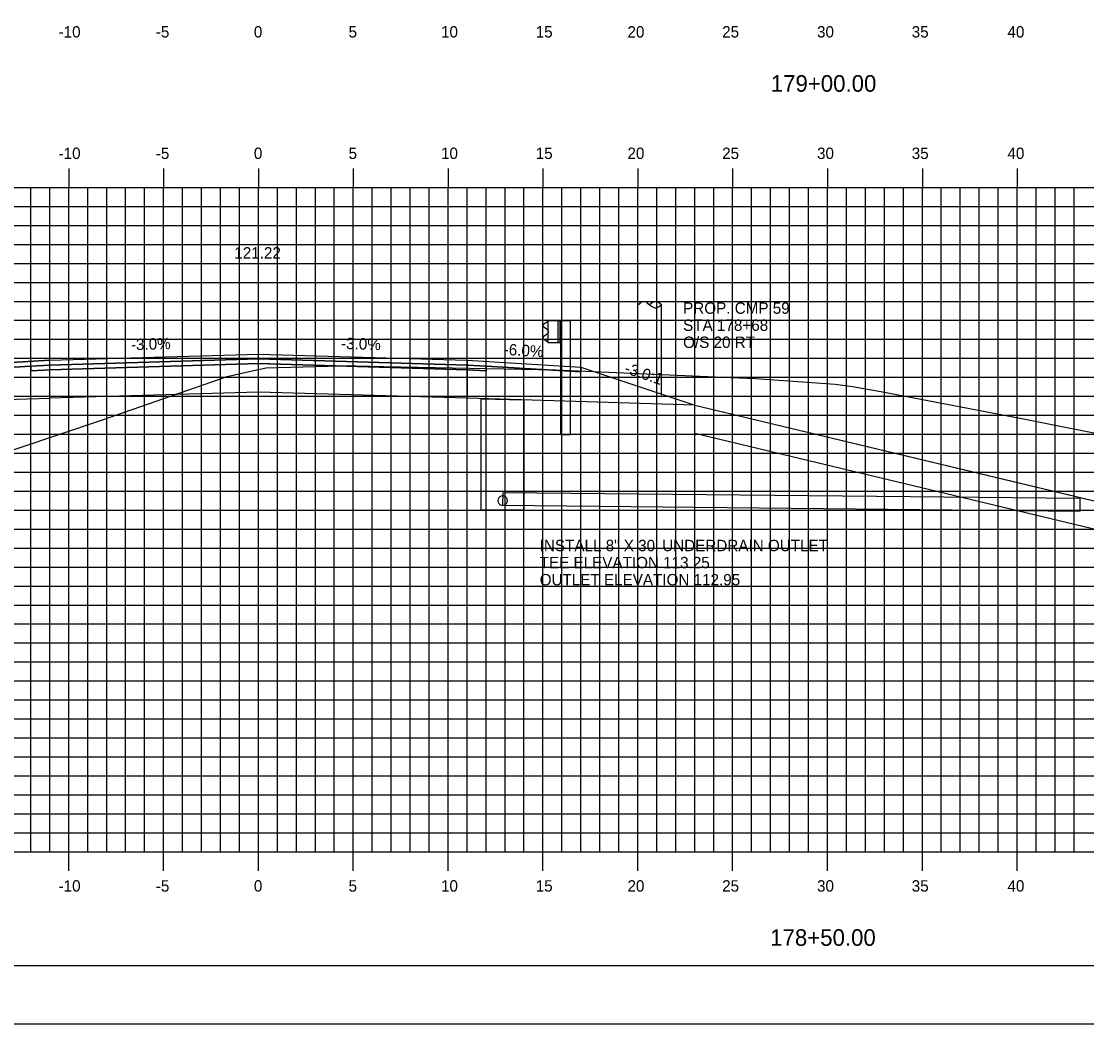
# Model space of a CAD drawing. Extents: x 850598 to 870284, y 366541 to 366651.
# Drawn here: x 859065.1 to 859121.3, y 366541.2 to 366594 of the extents above; entities that cross this region are included whole.
import ezdxf

# ---------------------------------------------------------------- set-up
doc = ezdxf.new("R2010")
doc.units = 0
for name, color, linetype in [('ANNOTATION', 7, 'Continuous'), ('BORDER', 7, 'Continuous'), ('D_Drainage_Culvert', 7, 'Continuous'), ('D_Drainage_RipRap', 7, 'Continuous'), ('D_Drainage_Underdrain', 7, 'Continuous'), ('D_Drainage_Underdrain_06in', 7, 'Continuous'), ('D_Guardrail_Beam_Rt', 7, 'Continuous'), ('D_Roadway_Centerline', 7, 'Continuous'), ('D_Roadway_Centerline_Text', 7, 'Continuous'), ('D_Roadway_Edge_Shoulder', 7, 'Continuous'), ('D_Roadway_Edge_TW', 7, 'Continuous'), ('D_Roadway_Pavement', 7, 'Continuous'), ('D_Roadway_SlopeLines', 7, 'Continuous'), ('D_Roadway_SubGrade', 7, 'Continuous'), ('D_Utilities_Pole_Joint', 7, 'Continuous'), ('H_V ANNOTATION', 7, 'Continuous'), ('MAJOR', 7, 'Continuous'), ('MINOR', 7, 'Continuous'), ('PLOT BOUNDARY', 7, 'Continuous'), ('S_Roadway_Centerline', 7, 'Continuous'), ('S_Utilities_Pole_Joint', 7, 'Continuous')]:
    doc.layers.add(name, color=color, linetype=linetype)

msp = doc.modelspace()

# ---------------------------------------------------------------- linework, layer by layer
at = {"layer": 'BORDER'}
msp.add_line((859032.646, 366544.225), (859192.646, 366544.225), dxfattribs=at)
at = {"layer": 'D_Drainage_Culvert'}
msp.add_lwpolyline([(859090.521, 366568.478), (859120.967, 366568.171), (859120.973, 366568.838), (859090.528, 366569.144)], close=True, dxfattribs=at)
at = {"layer": 'D_Drainage_RipRap'}
msp.add_lwpolyline([(859144.638, 366563.221), (859159.828, 366559.583), (859169.69, 366557.221), (859166.69, 366554.221), (859163.69, 366554.221), (859160.69, 366556.133), (859145.5, 366559.771), (859144.638, 366561.721), (859100.646, 366572.258), (859100.646, 366573.758)], close=True, dxfattribs=at)
at = {"layer": 'D_Drainage_Underdrain'}
msp.add_lwpolyline([(859091.646, 366574.035), (859091.646, 366568.225), (859089.396, 366568.225), (859089.396, 366574.08)], close=True, dxfattribs=at)
at = {"layer": 'D_Drainage_Underdrain_06in'}
msp.add_lwpolyline([(859090.521, 366568.975), (859090.443, 366568.963), (859090.374, 366568.928), (859090.318, 366568.872), (859090.283, 366568.803), (859090.271, 366568.725), (859090.283, 366568.648), (859090.318, 366568.578), (859090.374, 366568.523), (859090.443, 366568.488), (859090.521, 366568.475), (859090.598, 366568.488), (859090.668, 366568.523), (859090.723, 366568.578), (859090.758, 366568.648), (859090.771, 366568.725), (859090.758, 366568.803), (859090.723, 366568.872), (859090.668, 366568.928), (859090.598, 366568.963)], close=True, dxfattribs=at)
at = {"layer": 'D_Guardrail_Beam_Rt'}
for p, q in [((859092.916, 366578.211), (859093.604, 366578.211)), ((859092.916, 366577.044), (859092.916, 366578.211)), ((859093.437, 366578.211), (859093.437, 366577.044)), ((859093.541, 366578.211), (859093.541, 366577.044)), ((859093.604, 366578.211), (859094.075, 366578.211)), ((859093.604, 366578.211), (859093.604, 366577.044)), ((859094.075, 366578.211), (859094.075, 366572.211)), ((859092.827, 366578.117), (859092.683, 366578.017)), ((859092.683, 366577.874), (859092.878, 366577.737)), ((859092.916, 366578.136), (859092.843, 366578.124)), ((859092.912, 366577.673), (859092.912, 366577.582)), ((859092.878, 366577.518), (859092.683, 366577.381)), ((859092.683, 366577.238), (859092.827, 366577.138)), ((859092.843, 366577.132), (859092.916, 366577.119)), ((859093.604, 366577.044), (859092.916, 366577.044)), ((859093.583, 366572.211), (859093.583, 366577.044)), ((859093.583, 366572.211), (859094.075, 366572.211))]:
    msp.add_line(p, q, dxfattribs=at)
for centre, major_axis, start_param, end_param in [((859092.733, 366577.945), (-0.0877, 0), 5.323254, 7.243116), ((859092.85, 366578.083), (-0.0417, 0), 4.886922, 5.323254), ((859092.833, 366577.673), (0.0789, 0), 0, 0.959931), ((859092.733, 366577.31), (-0.0877, 0), 5.323254, 7.243116), ((859092.85, 366577.172), (-0.0417, 0), 0.959931, 1.396263), ((859092.833, 366577.582), (0.0789, 0), 5.323254, 6.283185)]:
    msp.add_ellipse(centre, major_axis=major_axis, ratio=0.995501, start_param=start_param, end_param=end_param, dxfattribs=at)
at = {"layer": 'D_Roadway_Centerline'}
msp.add_lwpolyline([(859040.387, 366571.246), (859047.257, 366573.536), (859052.446, 366575.266), (859066.646, 366576.118), (859077.646, 366576.448), (859088.646, 366576.118), (859092.646, 366575.878), (859094.646, 366575.758), (859100.646, 366573.758), (859144.638, 366563.221), (859159.828, 366559.583), (859169.69, 366557.221), (859173.69, 366557.221)], dxfattribs=at)
at = {"layer": 'D_Roadway_Edge_Shoulder'}
for points in [[(859066.646, 366576.118), (859052.446, 366575.266), (859052.446, 366575.016), (859065.646, 366575.808), (859066.646, 366575.868)], [(859088.646, 366576.118), (859092.646, 366575.878), (859092.646, 366575.878), (859094.646, 366575.758), (859094.646, 366575.508), (859089.646, 366575.808), (859088.646, 366575.868)]]:
    msp.add_lwpolyline(points, close=True, dxfattribs=at)
at = {"layer": 'D_Roadway_Edge_TW'}
msp.add_lwpolyline([(859066.646, 366575.868), (859066.646, 366576.118), (859077.646, 366576.448), (859088.646, 366576.118), (859088.646, 366575.868), (859077.646, 366576.198)], close=True, dxfattribs=at)
at = {"layer": 'D_Roadway_Pavement'}
for points in [[(859066.646, 366575.618), (859066.646, 366575.868), (859077.646, 366576.198), (859088.646, 366575.868), (859088.646, 366575.618), (859077.646, 366575.948)], [(859066.646, 366575.868), (859065.646, 366575.808), (859065.646, 366575.558), (859066.646, 366575.618)], [(859088.646, 366575.868), (859089.646, 366575.808), (859089.646, 366575.558), (859088.646, 366575.618)]]:
    msp.add_lwpolyline(points, close=True, dxfattribs=at)
at = {"layer": 'D_Roadway_SlopeLines'}
msp.add_lwpolyline([(859100.646, 366573.758), (859169.69, 366557.221), (859169.69, 366557.221)], dxfattribs=at)
at = {"layer": 'D_Roadway_SubGrade'}
for points in [[(859066.646, 366575.618), (859065.646, 366575.558), (859065.646, 366575.808), (859052.446, 366575.016), (859052.446, 366575.266), (859047.257, 366573.536), (859066.646, 366574.118)], [(859066.646, 366574.118), (859066.646, 366575.618), (859077.646, 366575.948), (859088.646, 366575.618), (859088.646, 366574.118), (859077.646, 366574.448)], [(859088.646, 366575.618), (859089.646, 366575.558), (859089.646, 366575.808), (859094.646, 366575.508), (859094.646, 366575.758), (859100.646, 366573.758), (859088.646, 366574.118)]]:
    msp.add_lwpolyline(points, close=True, dxfattribs=at)
at = {"layer": 'D_Utilities_Pole_Joint'}
for p, q in [((859097.646, 366579.046), (859097.802, 366579.156)), ((859097.646, 366574.288), (859097.646, 366579.046)), ((859098.114, 366579.156), (859098.27, 366579.046)), ((859098.426, 366579.156), (859098.27, 366579.046)), ((859098.27, 366579.046), (859098.426, 366578.935)), ((859098.896, 366579.046), (859098.739, 366579.156)), ((859098.739, 366578.935), (859098.896, 366579.046)), ((859098.896, 366574.288), (859098.896, 366579.046))]:
    msp.add_line(p, q, dxfattribs=at)
for centre, start, end in [((859097.958, 366578.935), 90, 125.2644), ((859097.958, 366578.935), 54.7356, 90), ((859098.583, 366578.935), 90, 125.2644), ((859098.583, 366579.156), 234.7356, 270), ((859098.583, 366578.935), 54.7356, 90), ((859098.583, 366579.156), 270, 305.2644)]:
    msp.add_arc(centre, 0.271, start, end, dxfattribs=at)
at = {"layer": 'MAJOR'}
for p, q in [((859067.646, 366586.227), (859067.646, 366585.225)), ((859067.646, 366586.227), (859067.646, 366585.225)), ((859072.646, 366586.227), (859072.646, 366585.225)), ((859072.646, 366586.227), (859072.646, 366585.225)), ((859077.646, 366586.227), (859077.646, 366585.225)), ((859077.646, 366586.227), (859077.646, 366585.225)), ((859082.646, 366586.227), (859082.646, 366585.225)), ((859082.646, 366586.227), (859082.646, 366585.225)), ((859087.646, 366586.227), (859087.646, 366585.225)), ((859087.646, 366586.227), (859087.646, 366585.225)), ((859092.646, 366586.227), (859092.646, 366585.225)), ((859092.646, 366586.227), (859092.646, 366585.225)), ((859097.646, 366586.227), (859097.646, 366585.225)), ((859097.646, 366586.227), (859097.646, 366585.225)), ((859102.646, 366586.227), (859102.646, 366585.225)), ((859102.646, 366586.227), (859102.646, 366585.225)), ((859107.646, 366586.227), (859107.646, 366585.225)), ((859107.646, 366586.227), (859107.646, 366585.225)), ((859112.646, 366586.227), (859112.646, 366585.225)), ((859112.646, 366586.227), (859112.646, 366585.225)), ((859117.646, 366586.227), (859117.646, 366585.225)), ((859117.646, 366586.227), (859117.646, 366585.225)), ((859037.646, 366585.225), (859177.646, 366585.225)), ((859037.646, 366585.225), (859177.646, 366585.225)), ((859037.646, 366585.225), (859177.646, 366585.225)), ((859037.646, 366585.225), (859177.646, 366585.225)), ((859067.646, 366550.225), (859067.646, 366585.225)), ((859067.646, 366550.225), (859067.646, 366585.225)), ((859072.646, 366550.225), (859072.646, 366585.225)), ((859072.646, 366550.225), (859072.646, 366585.225)), ((859077.646, 366550.225), (859077.646, 366585.225)), ((859077.646, 366550.225), (859077.646, 366585.225)), ((859082.646, 366550.225), (859082.646, 366585.225)), ((859082.646, 366550.225), (859082.646, 366585.225)), ((859087.646, 366550.225), (859087.646, 366585.225)), ((859087.646, 366550.225), (859087.646, 366585.225)), ((859092.646, 366550.225), (859092.646, 366585.225)), ((859092.646, 366550.225), (859092.646, 366585.225)), ((859097.646, 366550.225), (859097.646, 366585.225)), ((859097.646, 366550.225), (859097.646, 366585.225)), ((859102.646, 366550.225), (859102.646, 366585.225)), ((859102.646, 366550.225), (859102.646, 366585.225)), ((859107.646, 366550.225), (859107.646, 366585.225)), ((859107.646, 366550.225), (859107.646, 366585.225)), ((859112.646, 366550.225), (859112.646, 366585.225)), ((859112.646, 366550.225), (859112.646, 366585.225)), ((859117.646, 366550.225), (859117.646, 366585.225)), ((859117.646, 366550.225), (859117.646, 366585.225)), ((859037.646, 366580.225), (859177.646, 366580.225)), ((859037.646, 366580.225), (859177.646, 366580.225)), ((859037.646, 366575.225), (859177.646, 366575.225)), ((859037.646, 366575.225), (859177.646, 366575.225)), ((859037.646, 366570.225), (859177.646, 366570.225)), ((859037.646, 366570.225), (859177.646, 366570.225)), ((859037.646, 366565.225), (859177.646, 366565.225)), ((859037.646, 366565.225), (859177.646, 366565.225)), ((859037.646, 366560.225), (859177.646, 366560.225)), ((859037.646, 366560.225), (859177.646, 366560.225)), ((859037.646, 366555.225), (859177.646, 366555.225)), ((859037.646, 366555.225), (859177.646, 366555.225)), ((859037.646, 366550.225), (859177.646, 366550.225)), ((859037.646, 366550.225), (859177.646, 366550.225)), ((859037.646, 366550.225), (859177.646, 366550.225)), ((859037.646, 366550.225), (859177.646, 366550.225)), ((859067.646, 366549.223), (859067.646, 366550.225)), ((859067.646, 366549.223), (859067.646, 366550.225)), ((859072.646, 366549.223), (859072.646, 366550.225)), ((859072.646, 366549.223), (859072.646, 366550.225)), ((859077.646, 366549.223), (859077.646, 366550.225)), ((859077.646, 366549.223), (859077.646, 366550.225)), ((859082.646, 366549.223), (859082.646, 366550.225)), ((859082.646, 366549.223), (859082.646, 366550.225)), ((859087.646, 366549.223), (859087.646, 366550.225)), ((859087.646, 366549.223), (859087.646, 366550.225)), ((859092.646, 366549.223), (859092.646, 366550.225)), ((859092.646, 366549.223), (859092.646, 366550.225)), ((859097.646, 366549.223), (859097.646, 366550.225)), ((859097.646, 366549.223), (859097.646, 366550.225)), ((859102.646, 366549.223), (859102.646, 366550.225)), ((859102.646, 366549.223), (859102.646, 366550.225)), ((859107.646, 366549.223), (859107.646, 366550.225)), ((859107.646, 366549.223), (859107.646, 366550.225)), ((859112.646, 366549.223), (859112.646, 366550.225)), ((859112.646, 366549.223), (859112.646, 366550.225)), ((859117.646, 366549.223), (859117.646, 366550.225)), ((859117.646, 366549.223), (859117.646, 366550.225))]:
    msp.add_line(p, q, dxfattribs=at)
at = {"layer": 'MINOR'}
for p, q in [((859065.646, 366550.225), (859065.646, 366585.225)), ((859065.646, 366550.225), (859065.646, 366585.225)), ((859066.646, 366550.225), (859066.646, 366585.225)), ((859066.646, 366550.225), (859066.646, 366585.225)), ((859068.646, 366550.225), (859068.646, 366585.225)), ((859068.646, 366550.225), (859068.646, 366585.225)), ((859069.646, 366550.225), (859069.646, 366585.225)), ((859069.646, 366550.225), (859069.646, 366585.225)), ((859070.646, 366550.225), (859070.646, 366585.225)), ((859070.646, 366550.225), (859070.646, 366585.225)), ((859071.646, 366550.225), (859071.646, 366585.225)), ((859071.646, 366550.225), (859071.646, 366585.225)), ((859073.646, 366550.225), (859073.646, 366585.225)), ((859073.646, 366550.225), (859073.646, 366585.225)), ((859074.646, 366550.225), (859074.646, 366585.225)), ((859074.646, 366550.225), (859074.646, 366585.225)), ((859075.646, 366550.225), (859075.646, 366585.225)), ((859075.646, 366550.225), (859075.646, 366585.225)), ((859076.646, 366550.225), (859076.646, 366585.225)), ((859076.646, 366550.225), (859076.646, 366585.225)), ((859078.646, 366550.225), (859078.646, 366585.225)), ((859078.646, 366550.225), (859078.646, 366585.225)), ((859079.646, 366550.225), (859079.646, 366585.225)), ((859079.646, 366550.225), (859079.646, 366585.225)), ((859080.646, 366550.225), (859080.646, 366585.225)), ((859080.646, 366550.225), (859080.646, 366585.225)), ((859081.646, 366550.225), (859081.646, 366585.225)), ((859081.646, 366550.225), (859081.646, 366585.225)), ((859083.646, 366550.225), (859083.646, 366585.225)), ((859083.646, 366550.225), (859083.646, 366585.225)), ((859084.646, 366550.225), (859084.646, 366585.225)), ((859084.646, 366550.225), (859084.646, 366585.225)), ((859085.646, 366550.225), (859085.646, 366585.225)), ((859085.646, 366550.225), (859085.646, 366585.225)), ((859086.646, 366550.225), (859086.646, 366585.225)), ((859086.646, 366550.225), (859086.646, 366585.225)), ((859088.646, 366550.225), (859088.646, 366585.225)), ((859088.646, 366550.225), (859088.646, 366585.225)), ((859089.646, 366550.225), (859089.646, 366585.225)), ((859089.646, 366550.225), (859089.646, 366585.225)), ((859090.646, 366550.225), (859090.646, 366585.225)), ((859090.646, 366550.225), (859090.646, 366585.225)), ((859091.646, 366550.225), (859091.646, 366585.225)), ((859091.646, 366550.225), (859091.646, 366585.225)), ((859093.646, 366550.225), (859093.646, 366585.225)), ((859093.646, 366550.225), (859093.646, 366585.225)), ((859094.646, 366550.225), (859094.646, 366585.225)), ((859094.646, 366550.225), (859094.646, 366585.225)), ((859095.646, 366550.225), (859095.646, 366585.225)), ((859095.646, 366550.225), (859095.646, 366585.225)), ((859096.646, 366550.225), (859096.646, 366585.225)), ((859096.646, 366550.225), (859096.646, 366585.225)), ((859098.646, 366550.225), (859098.646, 366585.225)), ((859098.646, 366550.225), (859098.646, 366585.225)), ((859099.646, 366550.225), (859099.646, 366585.225)), ((859099.646, 366550.225), (859099.646, 366585.225)), ((859100.646, 366550.225), (859100.646, 366585.225)), ((859100.646, 366550.225), (859100.646, 366585.225)), ((859101.646, 366550.225), (859101.646, 366585.225)), ((859101.646, 366550.225), (859101.646, 366585.225)), ((859103.646, 366550.225), (859103.646, 366585.225)), ((859103.646, 366550.225), (859103.646, 366585.225)), ((859104.646, 366550.225), (859104.646, 366585.225)), ((859104.646, 366550.225), (859104.646, 366585.225)), ((859105.646, 366550.225), (859105.646, 366585.225)), ((859105.646, 366550.225), (859105.646, 366585.225)), ((859106.646, 366550.225), (859106.646, 366585.225)), ((859106.646, 366550.225), (859106.646, 366585.225)), ((859108.646, 366550.225), (859108.646, 366585.225)), ((859108.646, 366550.225), (859108.646, 366585.225)), ((859109.646, 366550.225), (859109.646, 366585.225)), ((859109.646, 366550.225), (859109.646, 366585.225)), ((859110.646, 366550.225), (859110.646, 366585.225)), ((859110.646, 366550.225), (859110.646, 366585.225)), ((859111.646, 366550.225), (859111.646, 366585.225)), ((859111.646, 366550.225), (859111.646, 366585.225)), ((859113.646, 366550.225), (859113.646, 366585.225)), ((859113.646, 366550.225), (859113.646, 366585.225)), ((859114.646, 366550.225), (859114.646, 366585.225)), ((859114.646, 366550.225), (859114.646, 366585.225)), ((859115.646, 366550.225), (859115.646, 366585.225)), ((859115.646, 366550.225), (859115.646, 366585.225)), ((859116.646, 366550.225), (859116.646, 366585.225)), ((859116.646, 366550.225), (859116.646, 366585.225)), ((859118.646, 366550.225), (859118.646, 366585.225)), ((859118.646, 366550.225), (859118.646, 366585.225)), ((859119.646, 366550.225), (859119.646, 366585.225)), ((859119.646, 366550.225), (859119.646, 366585.225)), ((859120.646, 366550.225), (859120.646, 366585.225)), ((859120.646, 366550.225), (859120.646, 366585.225)), ((859037.646, 366584.225), (859177.646, 366584.225)), ((859037.646, 366584.225), (859177.646, 366584.225)), ((859037.646, 366583.225), (859177.646, 366583.225)), ((859037.646, 366583.225), (859177.646, 366583.225)), ((859037.646, 366582.225), (859177.646, 366582.225)), ((859037.646, 366582.225), (859177.646, 366582.225)), ((859037.646, 366581.225), (859177.646, 366581.225)), ((859037.646, 366581.225), (859177.646, 366581.225)), ((859037.646, 366579.225), (859177.646, 366579.225)), ((859037.646, 366579.225), (859177.646, 366579.225)), ((859037.646, 366578.225), (859177.646, 366578.225)), ((859037.646, 366578.225), (859177.646, 366578.225)), ((859037.646, 366577.225), (859177.646, 366577.225)), ((859037.646, 366577.225), (859177.646, 366577.225)), ((859037.646, 366576.225), (859177.646, 366576.225)), ((859037.646, 366576.225), (859177.646, 366576.225)), ((859037.646, 366574.225), (859177.646, 366574.225)), ((859037.646, 366574.225), (859177.646, 366574.225)), ((859037.646, 366573.225), (859177.646, 366573.225)), ((859037.646, 366573.225), (859177.646, 366573.225)), ((859037.646, 366572.225), (859177.646, 366572.225)), ((859037.646, 366572.225), (859177.646, 366572.225)), ((859037.646, 366571.225), (859177.646, 366571.225)), ((859037.646, 366571.225), (859177.646, 366571.225)), ((859037.646, 366569.225), (859177.646, 366569.225)), ((859037.646, 366569.225), (859177.646, 366569.225)), ((859037.646, 366568.225), (859177.646, 366568.225)), ((859037.646, 366568.225), (859177.646, 366568.225)), ((859037.646, 366567.225), (859177.646, 366567.225)), ((859037.646, 366567.225), (859177.646, 366567.225)), ((859037.646, 366566.225), (859177.646, 366566.225)), ((859037.646, 366566.225), (859177.646, 366566.225)), ((859037.646, 366564.225), (859177.646, 366564.225)), ((859037.646, 366564.225), (859177.646, 366564.225)), ((859037.646, 366563.225), (859177.646, 366563.225)), ((859037.646, 366563.225), (859177.646, 366563.225)), ((859037.646, 366562.225), (859177.646, 366562.225)), ((859037.646, 366562.225), (859177.646, 366562.225)), ((859037.646, 366561.225), (859177.646, 366561.225)), ((859037.646, 366561.225), (859177.646, 366561.225)), ((859037.646, 366559.225), (859177.646, 366559.225)), ((859037.646, 366559.225), (859177.646, 366559.225)), ((859037.646, 366558.225), (859177.646, 366558.225)), ((859037.646, 366558.225), (859177.646, 366558.225)), ((859037.646, 366557.225), (859177.646, 366557.225)), ((859037.646, 366557.225), (859177.646, 366557.225)), ((859037.646, 366556.225), (859177.646, 366556.225)), ((859037.646, 366556.225), (859177.646, 366556.225)), ((859037.646, 366554.225), (859177.646, 366554.225)), ((859037.646, 366554.225), (859177.646, 366554.225)), ((859037.646, 366553.225), (859177.646, 366553.225)), ((859037.646, 366553.225), (859177.646, 366553.225)), ((859037.646, 366552.225), (859177.646, 366552.225)), ((859037.646, 366552.225), (859177.646, 366552.225)), ((859037.646, 366551.225), (859177.646, 366551.225)), ((859037.646, 366551.225), (859177.646, 366551.225))]:
    msp.add_line(p, q, dxfattribs=at)
at = {"layer": 'PLOT BOUNDARY'}
msp.add_lwpolyline([(859024.553, 366541.166), (859194.553, 366541.166), (859194.553, 366651.166), (859024.553, 366651.166)], close=True, dxfattribs=at)
at = {"layer": 'S_Roadway_Centerline'}
msp.add_lwpolyline([(859037.646, 366571.519), (859042.207, 366571.246), (859060.734, 366570.059), (859069.32, 366572.947), (859075.992, 366575.266), (859076.994, 366575.499), (859078.054, 366575.718), (859081.313, 366575.81), (859082.104, 366575.841), (859084.255, 366575.793), (859093.309, 366575.625), (859102.537, 366575.216), (859103.849, 366575.162), (859104.343, 366575.13), (859108.051, 366574.862), (859108.956, 366574.741), (859110.463, 366574.471), (859117.98, 366573.028), (859123.451, 366571.953)], dxfattribs=at)

# ---------------------------------------------------------------- texts
at = {"layer": 'ANNOTATION'}
for s, rotation, p in [('-3.0%', 1.7184, (859070.934, 366576.647)), ('-3.0%', 358.2816, (859081.994, 366576.718)), ('-6.0%', 356.5664, (859090.563, 366576.404)), ('-3.0:1', 341.5652, (859096.9, 366575.46))]:
    msp.add_text(s, height=0.6, rotation=rotation, dxfattribs=at).set_placement(p)
at = {"layer": 'D_Roadway_Centerline'}
for s, p in [('C', (859077.64, 366576.448)), ('C', (859077.64, 366576.448)), ('L', (859077.646, 366576.44)), ('L', (859077.646, 366576.44))]:
    msp.add_text(s, height=0.0146, dxfattribs=at).set_placement(p)
at = {"layer": 'D_Roadway_Centerline_Text'}
msp.add_text('121.22', height=0.6, dxfattribs=at).set_placement((859076.375, 366581.48))
at = {"layer": 'H_V ANNOTATION'}
for s, height, p in [('-10', 0.6, (859067.111, 366593.125)), ('-5', 0.6, (859072.236, 366593.125)), ('0', 0.6, (859077.405, 366593.125)), ('5', 0.6, (859082.397, 366593.125)), ('10', 0.6, (859087.271, 366593.125)), ('15', 0.6, (859092.263, 366593.125)), ('20', 0.6, (859097.1, 366593.125)), ('25', 0.6, (859102.092, 366593.125)), ('30', 0.6, (859107.094, 366593.125)), ('35', 0.6, (859112.086, 366593.125)), ('40', 0.6, (859117.132, 366593.125)), ('179+00.00', 0.875, (859104.657, 366590.268)), ('-10', 0.6, (859067.111, 366586.725)), ('-5', 0.6, (859072.236, 366586.725)), ('0', 0.6, (859077.405, 366586.725)), ('5', 0.6, (859082.397, 366586.725)), ('10', 0.6, (859087.271, 366586.725)), ('15', 0.6, (859092.263, 366586.725)), ('20', 0.6, (859097.1, 366586.725)), ('25', 0.6, (859102.092, 366586.725)), ('30', 0.6, (859107.094, 366586.725)), ('35', 0.6, (859112.086, 366586.725)), ('40', 0.6, (859117.132, 366586.725)), ('INSTALL 8" X 30\' UNDERDRAIN OUTLET', 0.6, (859092.474, 366566.06)), ('TEE ELEVATION 113.25', 0.6, (859092.474, 366565.16)), ('OUTLET ELEVATION 112.95', 0.6, (859092.474, 366564.26)), ('-10', 0.6, (859067.111, 366548.125)), ('-5', 0.6, (859072.236, 366548.125)), ('0', 0.6, (859077.405, 366548.125)), ('5', 0.6, (859082.397, 366548.125)), ('10', 0.6, (859087.271, 366548.125)), ('15', 0.6, (859092.263, 366548.125)), ('20', 0.6, (859097.1, 366548.125)), ('25', 0.6, (859102.092, 366548.125)), ('30', 0.6, (859107.094, 366548.125)), ('35', 0.6, (859112.086, 366548.125)), ('40', 0.6, (859117.132, 366548.125)), ('178+50.00', 0.875, (859104.626, 366545.268))]:
    msp.add_text(s, height=height, dxfattribs=at).set_placement(p)
at = {"layer": 'S_Roadway_Centerline'}
for s, p in [('C', (859093.304, 366575.625)), ('L', (859093.309, 366575.617))]:
    msp.add_text(s, height=0.0146, dxfattribs=at).set_placement(p)
at = {"layer": 'S_Utilities_Pole_Joint'}
for s, p in [('PROP. CMP 59', (859100.035, 366578.569)), ('STA 178+68', (859100.035, 366577.669)), ('O/S 20 RT', (859100.035, 366576.769))]:
    msp.add_text(s, height=0.6, dxfattribs=at).set_placement(p)

doc.saveas('drawing.dxf')
